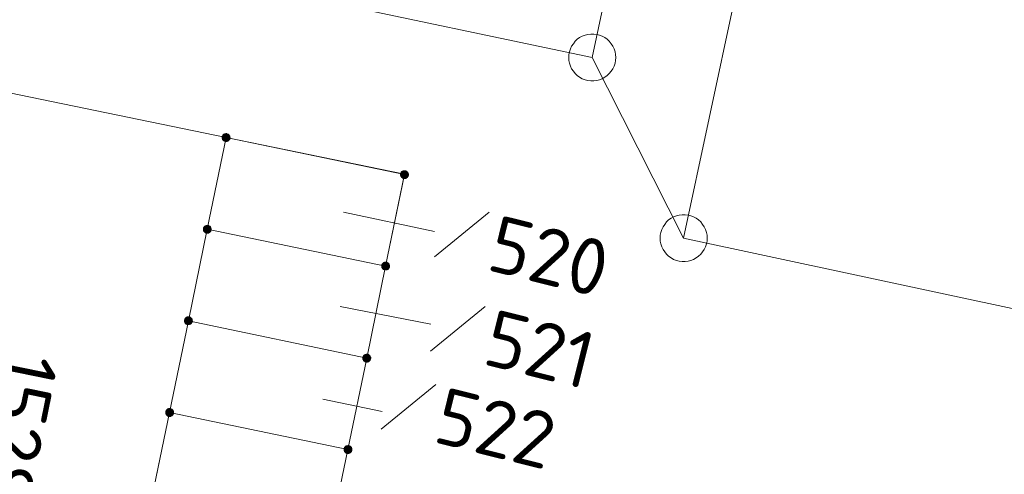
# Model space of a CAD drawing. Header units: metres. Extents: x 3425540 to 3446143, y 5432760 to 5444637.
# Tile 643 of 656: x 3444949 to 3444980, y 5435801 to 5435816. Entities that reach past the tile are written whole.
import ezdxf

# ---------------------------------------------------------------- set-up
doc = ezdxf.new("R2010")
doc.units = ezdxf.units.M
doc.layers.add('B_Bestand', color=9, linetype='Continuous', lineweight=18)
doc.layers.add('B_Flurgrenzen', color=9, linetype='Continuous', lineweight=18)
doc.styles.get("Standard").update_dxf_attribs({"font": 'isocpeur.ttf'})

msp = doc.modelspace()

# ---------------------------------------------------------------- linework, layer by layer
at = {"layer": 'B_Bestand'}
for points in [[(3444960.469, 5435807.878), (3444961.07, 5435810.798), (3444955.388, 5435811.968), (3444954.788, 5435809.048), (3444960.469, 5435807.878)], [(3444954.189, 5435806.138), (3444954.789, 5435809.048), (3444960.469, 5435807.878), (3444959.869, 5435804.948)], [(3444959.269, 5435802.038), (3444959.869, 5435804.948), (3444954.189, 5435806.138), (3444953.589, 5435803.218)], [(3444952.979, 5435800.298), (3444953.589, 5435803.218), (3444959.269, 5435802.038), (3444958.659, 5435799.118)]]:
    msp.add_lwpolyline(points, dxfattribs=at)
for points, knots in [([(3445186.622, 5435751.676), (3445184.336, 5435753.331), (3445182.05, 5435754.985), (3445179.764, 5435756.639), (3445177.603, 5435758.203), (3445175.418, 5435759.732), (3445173.241, 5435761.272), (3445165.58, 5435766.693), (3445157.875, 5435772.036), (3445150.028, 5435777.199), (3445141.655, 5435782.708), (3445132.842, 5435787.481), (3445124.072, 5435792.317), (3445122.796, 5435793.021), (3445121.474, 5435793.634), (3445120.199, 5435794.341), (3445115.835, 5435796.764), (3445111.481, 5435799.236), (3445107.457, 5435802.184), (3445103.518, 5435805.07), (3445099.586, 5435807.963), (3445095.658, 5435810.862), (3445091.137, 5435814.198), (3445086.614, 5435817.529), (3445082.097, 5435820.87), (3445076.719, 5435824.848), (3445071.367, 5435828.863), (3445066, 5435832.856), (3445060.612, 5435836.865), (3445055.222, 5435840.868), (3445049.783, 5435844.809), (3445045.201, 5435848.129), (3445040.418, 5435851.155), (3445035.68, 5435854.248), (3445030.038, 5435857.931), (3445024.385, 5435861.592), (3445018.638, 5435865.107), (3445011.748, 5435869.321), (3445004.613, 5435873.109), (3444997.662, 5435877.222), (3444994.679, 5435878.987), (3444991.608, 5435880.632), (3444988.824, 5435882.695), (3444986.55, 5435884.381), (3444984.276, 5435886.067), (3444982.002, 5435887.752), (3444979.028, 5435889.957), (3444976.054, 5435892.161), (3444973.08, 5435894.365), (3444965.603, 5435899.906), (3444958.075, 5435905.377), (3444950.567, 5435910.876), (3444943.434, 5435916.1), (3444936.283, 5435921.294), (3444929.081, 5435926.425), (3444924.842, 5435929.445), (3444920.482, 5435932.293), (3444916.054, 5435935.026), (3444908.237, 5435939.852), (3444900.42, 5435944.677), (3444892.603, 5435949.502)], [0, 0, 0, 0, 0.023866, 0.023866, 0.023866, 0.046422, 0.046422, 0.046422, 0.125788, 0.125788, 0.125788, 0.210471, 0.210471, 0.210471, 0.222791, 0.222791, 0.222791, 0.264973, 0.264973, 0.264973, 0.306265, 0.306265, 0.306265, 0.35378, 0.35378, 0.35378, 0.41036, 0.41036, 0.41036, 0.467156, 0.467156, 0.467156, 0.514999, 0.514999, 0.514999, 0.571969, 0.571969, 0.571969, 0.640259, 0.640259, 0.640259, 0.669566, 0.669566, 0.669566, 0.693507, 0.693507, 0.693507, 0.724816, 0.724816, 0.724816, 0.803525, 0.803525, 0.803525, 0.878296, 0.878296, 0.878296, 0.922305, 0.922305, 0.922305, 1, 1, 1, 1]), ([(3444891.819, 5435947.712), (3444896.762, 5435944.811), (3444901.706, 5435941.909), (3444906.649, 5435939.007), (3444910.592, 5435936.693), (3444914.403, 5435934.163), (3444918.233, 5435931.664), (3444924.03, 5435927.881), (3444929.841, 5435924.118), (3444935.439, 5435920.048), (3444940.991, 5435916.011), (3444946.509, 5435911.931), (3444952.022, 5435907.842), (3444958.694, 5435902.893), (3444965.342, 5435897.914), (3444972.02, 5435892.972), (3444975.567, 5435890.348), (3444979.157, 5435887.784), (3444982.739, 5435885.207), (3444985.273, 5435883.384), (3444987.788, 5435881.533), (3444990.436, 5435879.877), (3444992.825, 5435878.383), (3444995.263, 5435876.978), (3444997.698, 5435875.564), (3445001.503, 5435873.354), (3445005.314, 5435871.156), (3445009.116, 5435868.942), (3445012.399, 5435867.031), (3445015.675, 5435865.105), (3445018.948, 5435863.176), (3445022.578, 5435861.037), (3445026.18, 5435858.852), (3445029.723, 5435856.569), (3445033.231, 5435854.308), (3445036.678, 5435851.96), (3445040.127, 5435849.61), (3445043.386, 5435847.39), (3445046.667, 5435845.201), (3445049.861, 5435842.887), (3445056.77, 5435837.882), (3445063.627, 5435832.81), (3445070.478, 5435827.728), (3445077.001, 5435822.89), (3445083.514, 5435818.04), (3445090.038, 5435813.204), (3445093.519, 5435810.624), (3445097.013, 5435808.063), (3445100.503, 5435805.495), (3445103.029, 5435803.637), (3445105.577, 5435801.812), (3445108.161, 5435800.029), (3445111.539, 5435797.699), (3445115.107, 5435795.667), (3445118.7, 5435793.688), (3445121.909, 5435791.921), (3445125.22, 5435790.353), (3445128.429, 5435788.587), (3445132.615, 5435786.283), (3445136.782, 5435783.949), (3445140.833, 5435781.407), (3445145.569, 5435778.436), (3445150.207, 5435775.331), (3445154.782, 5435772.125), (3445159.864, 5435768.564), (3445164.849, 5435764.868), (3445169.947, 5435761.332), (3445172.681, 5435759.436), (3445175.41, 5435757.532), (3445178.186, 5435755.697), (3445179.95, 5435754.531), (3445181.719, 5435753.372), (3445183.483, 5435752.205), (3445184.245, 5435751.702), (3445185.006, 5435751.198), (3445185.768, 5435750.694)], [0, 0, 0, 0, 0.048546, 0.048546, 0.048546, 0.087266, 0.087266, 0.087266, 0.145873, 0.145873, 0.145873, 0.204003, 0.204003, 0.204003, 0.274356, 0.274356, 0.274356, 0.311723, 0.311723, 0.311723, 0.338153, 0.338153, 0.338153, 0.361998, 0.361998, 0.361998, 0.399261, 0.399261, 0.399261, 0.431438, 0.431438, 0.431438, 0.467121, 0.467121, 0.467121, 0.502457, 0.502457, 0.502457, 0.535854, 0.535854, 0.535854, 0.608097, 0.608097, 0.608097, 0.676876, 0.676876, 0.676876, 0.71357, 0.71357, 0.71357, 0.740131, 0.740131, 0.740131, 0.774854, 0.774854, 0.774854, 0.805866, 0.805866, 0.805866, 0.846327, 0.846327, 0.846327, 0.893628, 0.893628, 0.893628, 0.946176, 0.946176, 0.946176, 0.974355, 0.974355, 0.974355, 0.992266, 0.992266, 0.992266, 1, 1, 1, 1])]:
    msp.add_open_spline(points, degree=3, knots=knots, dxfattribs=at)
at = {"layer": 'B_Flurgrenzen'}
for p, q in [((3444969.959, 5435808.768), (3444978.688, 5435849.658)), ((3444967.049, 5435814.518), (3444969.448, 5435825.748)), ((3444937.128, 5435820.818), (3444967.049, 5435814.518)), ((3444967.049, 5435814.518), (3444969.959, 5435808.768)), ((3444947.478, 5435813.598), (3444955.388, 5435811.968)), ((3444954.789, 5435809.048), (3444955.388, 5435811.968)), ((3444955.388, 5435811.968), (3444961.069, 5435810.788)), ((3444960.469, 5435807.878), (3444961.069, 5435810.788)), ((3444962.022, 5435808.981), (3444959.131, 5435809.593)), ((3444962.026, 5435808.168), (3444963.77, 5435809.589)), ((3444954.189, 5435806.138), (3444954.789, 5435809.048)), ((3444954.789, 5435809.048), (3444960.469, 5435807.878)), ((3444969.959, 5435808.768), (3444981.699, 5435806.258)), ((3444959.869, 5435804.948), (3444960.469, 5435807.878)), ((3444961.911, 5435806.034), (3444959.02, 5435806.59)), ((3444961.896, 5435805.17), (3444963.64, 5435806.591)), ((3444953.589, 5435803.218), (3444954.189, 5435806.138)), ((3444954.189, 5435806.138), (3444959.869, 5435804.948)), ((3444959.269, 5435802.038), (3444959.869, 5435804.948)), ((3444960.322, 5435802.691), (3444962.066, 5435804.112)), ((3444960.354, 5435803.254), (3444958.464, 5435803.643)), ((3444952.979, 5435800.298), (3444953.589, 5435803.218)), ((3444953.589, 5435803.218), (3444959.269, 5435802.038)), ((3444958.659, 5435799.118), (3444959.269, 5435802.038))]:
    msp.add_line(p, q, dxfattribs=at)
for points in [[(3444967.799, 5435814.518), (3444967.793, 5435814.612), (3444967.775, 5435814.701), (3444967.746, 5435814.796), (3444967.705, 5435814.878), (3444967.651, 5435814.955), (3444967.592, 5435815.032), (3444967.527, 5435815.097), (3444967.451, 5435815.15), (3444967.368, 5435815.197), (3444967.279, 5435815.227), (3444967.191, 5435815.25), (3444967.096, 5435815.262), (3444967.002, 5435815.262), (3444966.907, 5435815.25), (3444966.819, 5435815.227), (3444966.73, 5435815.197), (3444966.647, 5435815.15), (3444966.571, 5435815.097), (3444966.506, 5435815.032), (3444966.447, 5435814.955), (3444966.393, 5435814.878), (3444966.352, 5435814.796), (3444966.323, 5435814.701), (3444966.305, 5435814.612), (3444966.299, 5435814.518), (3444966.305, 5435814.424), (3444966.323, 5435814.335), (3444966.352, 5435814.24), (3444966.393, 5435814.158), (3444966.447, 5435814.081), (3444966.506, 5435814.004), (3444966.571, 5435813.939), (3444966.647, 5435813.886), (3444966.73, 5435813.839), (3444966.819, 5435813.809), (3444966.907, 5435813.786), (3444967.002, 5435813.774), (3444967.096, 5435813.774), (3444967.191, 5435813.786), (3444967.279, 5435813.809), (3444967.368, 5435813.839), (3444967.451, 5435813.886), (3444967.527, 5435813.939), (3444967.592, 5435814.004), (3444967.651, 5435814.081), (3444967.705, 5435814.158), (3444967.746, 5435814.24), (3444967.775, 5435814.335), (3444967.793, 5435814.424), (3444967.799, 5435814.518)], [(3444955.513, 5435811.968), (3444955.512, 5435811.984), (3444955.509, 5435811.999), (3444955.504, 5435812.014), (3444955.497, 5435812.028), (3444955.489, 5435812.042), (3444955.48, 5435812.054), (3444955.468, 5435812.064), (3444955.455, 5435812.073), (3444955.441, 5435812.081), (3444955.426, 5435812.087), (3444955.412, 5435812.091), (3444955.396, 5435812.093), (3444955.38, 5435812.093), (3444955.364, 5435812.091), (3444955.35, 5435812.087), (3444955.335, 5435812.081), (3444955.321, 5435812.073), (3444955.308, 5435812.064), (3444955.296, 5435812.054), (3444955.287, 5435812.042), (3444955.279, 5435812.028), (3444955.272, 5435812.014), (3444955.267, 5435811.999), (3444955.264, 5435811.984), (3444955.263, 5435811.968), (3444955.264, 5435811.952), (3444955.267, 5435811.937), (3444955.272, 5435811.922), (3444955.279, 5435811.908), (3444955.287, 5435811.894), (3444955.296, 5435811.882), (3444955.308, 5435811.872), (3444955.321, 5435811.863), (3444955.335, 5435811.855), (3444955.35, 5435811.849), (3444955.364, 5435811.845), (3444955.38, 5435811.843), (3444955.396, 5435811.843), (3444955.412, 5435811.845), (3444955.426, 5435811.849), (3444955.441, 5435811.855), (3444955.455, 5435811.863), (3444955.468, 5435811.872), (3444955.48, 5435811.882), (3444955.489, 5435811.894), (3444955.497, 5435811.908), (3444955.504, 5435811.922), (3444955.509, 5435811.937), (3444955.512, 5435811.952), (3444955.513, 5435811.968)], [(3444955.488, 5435811.968), (3444955.487, 5435811.982), (3444955.484, 5435811.996), (3444955.48, 5435812.008), (3444955.474, 5435812.021), (3444955.465, 5435812.033), (3444955.455, 5435812.043), (3444955.444, 5435812.052), (3444955.432, 5435812.059), (3444955.419, 5435812.063), (3444955.406, 5435812.066), (3444955.392, 5435812.068), (3444955.377, 5435812.067), (3444955.363, 5435812.065), (3444955.351, 5435812.062), (3444955.338, 5435812.055), (3444955.326, 5435812.047), (3444955.316, 5435812.038), (3444955.306, 5435812.027), (3444955.299, 5435812.015), (3444955.294, 5435812.002), (3444955.29, 5435811.989), (3444955.288, 5435811.975), (3444955.288, 5435811.961), (3444955.29, 5435811.947), (3444955.294, 5435811.934), (3444955.299, 5435811.921), (3444955.306, 5435811.909), (3444955.316, 5435811.898), (3444955.326, 5435811.889), (3444955.338, 5435811.881), (3444955.351, 5435811.874), (3444955.363, 5435811.871), (3444955.377, 5435811.869), (3444955.392, 5435811.868), (3444955.406, 5435811.87), (3444955.419, 5435811.873), (3444955.432, 5435811.877), (3444955.444, 5435811.884), (3444955.455, 5435811.893), (3444955.465, 5435811.903), (3444955.474, 5435811.915), (3444955.48, 5435811.928), (3444955.484, 5435811.94), (3444955.487, 5435811.954), (3444955.488, 5435811.968)], [(3444955.464, 5435811.968), (3444955.463, 5435811.98), (3444955.46, 5435811.992), (3444955.455, 5435812.003), (3444955.449, 5435812.013), (3444955.44, 5435812.023), (3444955.431, 5435812.03), (3444955.42, 5435812.037), (3444955.409, 5435812.041), (3444955.397, 5435812.043), (3444955.385, 5435812.044), (3444955.373, 5435812.042), (3444955.361, 5435812.039), (3444955.351, 5435812.034), (3444955.34, 5435812.027), (3444955.331, 5435812.018), (3444955.324, 5435812.008), (3444955.318, 5435811.998), (3444955.314, 5435811.986), (3444955.312, 5435811.974), (3444955.312, 5435811.962), (3444955.314, 5435811.95), (3444955.318, 5435811.938), (3444955.324, 5435811.928), (3444955.331, 5435811.918), (3444955.34, 5435811.909), (3444955.35, 5435811.902), (3444955.361, 5435811.897), (3444955.373, 5435811.894), (3444955.385, 5435811.892), (3444955.397, 5435811.893), (3444955.409, 5435811.895), (3444955.42, 5435811.899), (3444955.431, 5435811.906), (3444955.44, 5435811.913), (3444955.449, 5435811.923), (3444955.455, 5435811.933), (3444955.46, 5435811.944), (3444955.463, 5435811.956), (3444955.464, 5435811.968)], [(3444955.439, 5435811.968), (3444955.438, 5435811.978), (3444955.435, 5435811.988), (3444955.43, 5435811.997), (3444955.424, 5435812.004), (3444955.417, 5435812.01), (3444955.408, 5435812.015), (3444955.398, 5435812.018), (3444955.388, 5435812.019), (3444955.378, 5435812.018), (3444955.368, 5435812.015), (3444955.359, 5435812.01), (3444955.352, 5435812.004), (3444955.346, 5435811.997), (3444955.341, 5435811.988), (3444955.338, 5435811.978), (3444955.337, 5435811.968), (3444955.338, 5435811.958), (3444955.341, 5435811.948), (3444955.346, 5435811.939), (3444955.352, 5435811.932), (3444955.359, 5435811.926), (3444955.368, 5435811.921), (3444955.378, 5435811.918), (3444955.388, 5435811.917), (3444955.398, 5435811.918), (3444955.408, 5435811.921), (3444955.417, 5435811.926), (3444955.424, 5435811.932), (3444955.43, 5435811.939), (3444955.435, 5435811.948), (3444955.438, 5435811.958), (3444955.439, 5435811.968)], [(3444955.415, 5435811.968), (3444955.414, 5435811.975), (3444955.411, 5435811.982), (3444955.406, 5435811.988), (3444955.4, 5435811.992), (3444955.393, 5435811.994), (3444955.386, 5435811.995), (3444955.379, 5435811.993), (3444955.372, 5435811.99), (3444955.367, 5435811.985), (3444955.363, 5435811.979), (3444955.361, 5435811.972), (3444955.361, 5435811.964), (3444955.363, 5435811.957), (3444955.367, 5435811.951), (3444955.372, 5435811.946), (3444955.379, 5435811.943), (3444955.386, 5435811.941), (3444955.393, 5435811.942), (3444955.4, 5435811.944), (3444955.406, 5435811.948), (3444955.411, 5435811.954), (3444955.414, 5435811.961), (3444955.415, 5435811.968)], [(3444961.194, 5435810.788), (3444961.193, 5435810.804), (3444961.19, 5435810.819), (3444961.185, 5435810.834), (3444961.178, 5435810.848), (3444961.17, 5435810.862), (3444961.161, 5435810.874), (3444961.149, 5435810.884), (3444961.136, 5435810.893), (3444961.122, 5435810.901), (3444961.107, 5435810.907), (3444961.093, 5435810.911), (3444961.077, 5435810.913), (3444961.061, 5435810.913), (3444961.045, 5435810.911), (3444961.031, 5435810.907), (3444961.016, 5435810.901), (3444961.002, 5435810.893), (3444960.989, 5435810.884), (3444960.977, 5435810.874), (3444960.968, 5435810.862), (3444960.96, 5435810.848), (3444960.953, 5435810.834), (3444960.948, 5435810.819), (3444960.945, 5435810.804), (3444960.944, 5435810.788), (3444960.945, 5435810.772), (3444960.948, 5435810.757), (3444960.953, 5435810.742), (3444960.96, 5435810.728), (3444960.968, 5435810.714), (3444960.977, 5435810.702), (3444960.989, 5435810.692), (3444961.002, 5435810.683), (3444961.016, 5435810.675), (3444961.031, 5435810.669), (3444961.045, 5435810.665), (3444961.061, 5435810.663), (3444961.077, 5435810.663), (3444961.093, 5435810.665), (3444961.107, 5435810.669), (3444961.122, 5435810.675), (3444961.136, 5435810.683), (3444961.149, 5435810.692), (3444961.161, 5435810.702), (3444961.17, 5435810.714), (3444961.178, 5435810.728), (3444961.185, 5435810.742), (3444961.19, 5435810.757), (3444961.193, 5435810.772), (3444961.194, 5435810.788)], [(3444961.169, 5435810.788), (3444961.168, 5435810.802), (3444961.165, 5435810.816), (3444961.161, 5435810.828), (3444961.155, 5435810.841), (3444961.146, 5435810.853), (3444961.136, 5435810.863), (3444961.125, 5435810.872), (3444961.113, 5435810.879), (3444961.1, 5435810.883), (3444961.087, 5435810.886), (3444961.073, 5435810.888), (3444961.058, 5435810.887), (3444961.044, 5435810.885), (3444961.032, 5435810.882), (3444961.019, 5435810.875), (3444961.007, 5435810.867), (3444960.997, 5435810.858), (3444960.987, 5435810.847), (3444960.98, 5435810.835), (3444960.975, 5435810.822), (3444960.971, 5435810.809), (3444960.969, 5435810.795), (3444960.969, 5435810.781), (3444960.971, 5435810.767), (3444960.975, 5435810.754), (3444960.98, 5435810.741), (3444960.987, 5435810.729), (3444960.997, 5435810.718), (3444961.007, 5435810.709), (3444961.019, 5435810.701), (3444961.032, 5435810.694), (3444961.044, 5435810.691), (3444961.058, 5435810.689), (3444961.073, 5435810.688), (3444961.087, 5435810.69), (3444961.1, 5435810.693), (3444961.113, 5435810.697), (3444961.125, 5435810.704), (3444961.136, 5435810.713), (3444961.146, 5435810.723), (3444961.155, 5435810.735), (3444961.161, 5435810.748), (3444961.165, 5435810.76), (3444961.168, 5435810.774), (3444961.169, 5435810.788)], [(3444961.145, 5435810.788), (3444961.144, 5435810.8), (3444961.141, 5435810.812), (3444961.136, 5435810.823), (3444961.13, 5435810.833), (3444961.121, 5435810.843), (3444961.112, 5435810.85), (3444961.101, 5435810.857), (3444961.09, 5435810.861), (3444961.078, 5435810.863), (3444961.066, 5435810.864), (3444961.054, 5435810.862), (3444961.042, 5435810.859), (3444961.032, 5435810.854), (3444961.021, 5435810.847), (3444961.012, 5435810.838), (3444961.005, 5435810.828), (3444960.999, 5435810.818), (3444960.995, 5435810.806), (3444960.993, 5435810.794), (3444960.993, 5435810.782), (3444960.995, 5435810.77), (3444960.999, 5435810.758), (3444961.005, 5435810.748), (3444961.012, 5435810.738), (3444961.021, 5435810.729), (3444961.031, 5435810.722), (3444961.042, 5435810.717), (3444961.054, 5435810.714), (3444961.066, 5435810.712), (3444961.078, 5435810.713), (3444961.09, 5435810.715), (3444961.101, 5435810.719), (3444961.112, 5435810.726), (3444961.121, 5435810.733), (3444961.13, 5435810.743), (3444961.136, 5435810.753), (3444961.141, 5435810.764), (3444961.144, 5435810.776), (3444961.145, 5435810.788)], [(3444961.12, 5435810.788), (3444961.119, 5435810.798), (3444961.116, 5435810.808), (3444961.111, 5435810.817), (3444961.105, 5435810.824), (3444961.098, 5435810.83), (3444961.089, 5435810.835), (3444961.079, 5435810.838), (3444961.069, 5435810.839), (3444961.059, 5435810.838), (3444961.049, 5435810.835), (3444961.04, 5435810.83), (3444961.033, 5435810.824), (3444961.027, 5435810.817), (3444961.022, 5435810.808), (3444961.019, 5435810.798), (3444961.018, 5435810.788), (3444961.019, 5435810.778), (3444961.022, 5435810.768), (3444961.027, 5435810.759), (3444961.033, 5435810.752), (3444961.04, 5435810.746), (3444961.049, 5435810.741), (3444961.059, 5435810.738), (3444961.069, 5435810.737), (3444961.079, 5435810.738), (3444961.089, 5435810.741), (3444961.098, 5435810.746), (3444961.105, 5435810.752), (3444961.111, 5435810.759), (3444961.116, 5435810.768), (3444961.119, 5435810.778), (3444961.12, 5435810.788)], [(3444961.096, 5435810.788), (3444961.095, 5435810.795), (3444961.092, 5435810.802), (3444961.087, 5435810.808), (3444961.081, 5435810.812), (3444961.074, 5435810.814), (3444961.067, 5435810.815), (3444961.06, 5435810.813), (3444961.053, 5435810.81), (3444961.048, 5435810.805), (3444961.044, 5435810.799), (3444961.042, 5435810.792), (3444961.042, 5435810.784), (3444961.044, 5435810.777), (3444961.048, 5435810.771), (3444961.053, 5435810.766), (3444961.06, 5435810.763), (3444961.067, 5435810.761), (3444961.074, 5435810.762), (3444961.081, 5435810.764), (3444961.087, 5435810.768), (3444961.092, 5435810.774), (3444961.095, 5435810.781), (3444961.096, 5435810.788)], [(3444970.709, 5435808.768), (3444970.703, 5435808.862), (3444970.685, 5435808.951), (3444970.656, 5435809.046), (3444970.615, 5435809.128), (3444970.561, 5435809.205), (3444970.502, 5435809.282), (3444970.437, 5435809.347), (3444970.361, 5435809.4), (3444970.278, 5435809.447), (3444970.189, 5435809.477), (3444970.101, 5435809.5), (3444970.006, 5435809.512), (3444969.912, 5435809.512), (3444969.817, 5435809.5), (3444969.729, 5435809.477), (3444969.64, 5435809.447), (3444969.557, 5435809.4), (3444969.481, 5435809.347), (3444969.416, 5435809.282), (3444969.357, 5435809.205), (3444969.303, 5435809.128), (3444969.262, 5435809.046), (3444969.233, 5435808.951), (3444969.215, 5435808.862), (3444969.209, 5435808.768), (3444969.215, 5435808.674), (3444969.233, 5435808.585), (3444969.262, 5435808.49), (3444969.303, 5435808.408), (3444969.357, 5435808.331), (3444969.416, 5435808.254), (3444969.481, 5435808.189), (3444969.557, 5435808.136), (3444969.64, 5435808.089), (3444969.729, 5435808.059), (3444969.817, 5435808.036), (3444969.912, 5435808.024), (3444970.006, 5435808.024), (3444970.101, 5435808.036), (3444970.189, 5435808.059), (3444970.278, 5435808.089), (3444970.361, 5435808.136), (3444970.437, 5435808.189), (3444970.502, 5435808.254), (3444970.561, 5435808.331), (3444970.615, 5435808.408), (3444970.656, 5435808.49), (3444970.685, 5435808.585), (3444970.703, 5435808.674), (3444970.709, 5435808.768)], [(3444954.914, 5435809.048), (3444954.913, 5435809.064), (3444954.91, 5435809.079), (3444954.905, 5435809.094), (3444954.898, 5435809.108), (3444954.89, 5435809.122), (3444954.881, 5435809.134), (3444954.869, 5435809.144), (3444954.856, 5435809.153), (3444954.842, 5435809.161), (3444954.827, 5435809.167), (3444954.813, 5435809.171), (3444954.797, 5435809.173), (3444954.781, 5435809.173), (3444954.765, 5435809.171), (3444954.751, 5435809.167), (3444954.736, 5435809.161), (3444954.722, 5435809.153), (3444954.709, 5435809.144), (3444954.697, 5435809.134), (3444954.688, 5435809.122), (3444954.68, 5435809.108), (3444954.673, 5435809.094), (3444954.668, 5435809.079), (3444954.665, 5435809.064), (3444954.664, 5435809.048), (3444954.665, 5435809.032), (3444954.668, 5435809.017), (3444954.673, 5435809.002), (3444954.68, 5435808.988), (3444954.688, 5435808.974), (3444954.697, 5435808.962), (3444954.709, 5435808.952), (3444954.722, 5435808.943), (3444954.736, 5435808.935), (3444954.751, 5435808.929), (3444954.765, 5435808.925), (3444954.781, 5435808.923), (3444954.797, 5435808.923), (3444954.813, 5435808.925), (3444954.827, 5435808.929), (3444954.842, 5435808.935), (3444954.856, 5435808.943), (3444954.869, 5435808.952), (3444954.881, 5435808.962), (3444954.89, 5435808.974), (3444954.898, 5435808.988), (3444954.905, 5435809.002), (3444954.91, 5435809.017), (3444954.913, 5435809.032), (3444954.914, 5435809.048)], [(3444954.889, 5435809.048), (3444954.888, 5435809.062), (3444954.885, 5435809.076), (3444954.881, 5435809.088), (3444954.875, 5435809.101), (3444954.866, 5435809.113), (3444954.856, 5435809.123), (3444954.845, 5435809.132), (3444954.833, 5435809.139), (3444954.82, 5435809.143), (3444954.807, 5435809.146), (3444954.793, 5435809.148), (3444954.778, 5435809.147), (3444954.764, 5435809.145), (3444954.752, 5435809.142), (3444954.739, 5435809.135), (3444954.727, 5435809.127), (3444954.717, 5435809.118), (3444954.707, 5435809.107), (3444954.7, 5435809.095), (3444954.695, 5435809.082), (3444954.691, 5435809.069), (3444954.689, 5435809.055), (3444954.689, 5435809.041), (3444954.691, 5435809.027), (3444954.695, 5435809.014), (3444954.7, 5435809.001), (3444954.707, 5435808.989), (3444954.717, 5435808.978), (3444954.727, 5435808.969), (3444954.739, 5435808.961), (3444954.752, 5435808.954), (3444954.764, 5435808.951), (3444954.778, 5435808.949), (3444954.793, 5435808.948), (3444954.807, 5435808.95), (3444954.82, 5435808.953), (3444954.833, 5435808.957), (3444954.845, 5435808.964), (3444954.856, 5435808.973), (3444954.866, 5435808.983), (3444954.875, 5435808.995), (3444954.881, 5435809.008), (3444954.885, 5435809.02), (3444954.888, 5435809.034), (3444954.889, 5435809.048)], [(3444954.865, 5435809.048), (3444954.864, 5435809.06), (3444954.861, 5435809.072), (3444954.856, 5435809.083), (3444954.85, 5435809.093), (3444954.841, 5435809.103), (3444954.832, 5435809.11), (3444954.821, 5435809.117), (3444954.81, 5435809.121), (3444954.798, 5435809.123), (3444954.786, 5435809.124), (3444954.774, 5435809.122), (3444954.762, 5435809.119), (3444954.752, 5435809.114), (3444954.741, 5435809.107), (3444954.732, 5435809.098), (3444954.725, 5435809.088), (3444954.719, 5435809.078), (3444954.715, 5435809.066), (3444954.713, 5435809.054), (3444954.713, 5435809.042), (3444954.715, 5435809.03), (3444954.719, 5435809.018), (3444954.725, 5435809.008), (3444954.732, 5435808.998), (3444954.741, 5435808.989), (3444954.751, 5435808.982), (3444954.762, 5435808.977), (3444954.774, 5435808.974), (3444954.786, 5435808.972), (3444954.798, 5435808.973), (3444954.81, 5435808.975), (3444954.821, 5435808.979), (3444954.832, 5435808.986), (3444954.841, 5435808.993), (3444954.85, 5435809.003), (3444954.856, 5435809.013), (3444954.861, 5435809.024), (3444954.864, 5435809.036), (3444954.865, 5435809.048)], [(3444954.84, 5435809.048), (3444954.839, 5435809.058), (3444954.836, 5435809.068), (3444954.831, 5435809.077), (3444954.825, 5435809.084), (3444954.818, 5435809.09), (3444954.809, 5435809.095), (3444954.799, 5435809.098), (3444954.789, 5435809.099), (3444954.779, 5435809.098), (3444954.769, 5435809.095), (3444954.76, 5435809.09), (3444954.753, 5435809.084), (3444954.747, 5435809.077), (3444954.742, 5435809.068), (3444954.739, 5435809.058), (3444954.738, 5435809.048), (3444954.739, 5435809.038), (3444954.742, 5435809.028), (3444954.747, 5435809.019), (3444954.753, 5435809.012), (3444954.76, 5435809.006), (3444954.769, 5435809.001), (3444954.779, 5435808.998), (3444954.789, 5435808.997), (3444954.799, 5435808.998), (3444954.809, 5435809.001), (3444954.818, 5435809.006), (3444954.825, 5435809.012), (3444954.831, 5435809.019), (3444954.836, 5435809.028), (3444954.839, 5435809.038), (3444954.84, 5435809.048)], [(3444954.816, 5435809.048), (3444954.815, 5435809.055), (3444954.812, 5435809.062), (3444954.807, 5435809.068), (3444954.801, 5435809.072), (3444954.794, 5435809.074), (3444954.787, 5435809.075), (3444954.78, 5435809.073), (3444954.773, 5435809.07), (3444954.768, 5435809.065), (3444954.764, 5435809.059), (3444954.762, 5435809.052), (3444954.762, 5435809.044), (3444954.764, 5435809.037), (3444954.768, 5435809.031), (3444954.773, 5435809.026), (3444954.78, 5435809.023), (3444954.787, 5435809.021), (3444954.794, 5435809.022), (3444954.801, 5435809.024), (3444954.807, 5435809.028), (3444954.812, 5435809.034), (3444954.815, 5435809.041), (3444954.816, 5435809.048)], [(3444960.594, 5435807.878), (3444960.593, 5435807.894), (3444960.59, 5435807.909), (3444960.585, 5435807.924), (3444960.578, 5435807.938), (3444960.57, 5435807.952), (3444960.561, 5435807.964), (3444960.549, 5435807.974), (3444960.536, 5435807.983), (3444960.522, 5435807.991), (3444960.507, 5435807.997), (3444960.493, 5435808.001), (3444960.477, 5435808.003), (3444960.461, 5435808.003), (3444960.445, 5435808.001), (3444960.431, 5435807.997), (3444960.416, 5435807.991), (3444960.402, 5435807.983), (3444960.389, 5435807.974), (3444960.377, 5435807.964), (3444960.368, 5435807.952), (3444960.36, 5435807.938), (3444960.353, 5435807.924), (3444960.348, 5435807.909), (3444960.345, 5435807.894), (3444960.344, 5435807.878), (3444960.345, 5435807.862), (3444960.348, 5435807.847), (3444960.353, 5435807.832), (3444960.36, 5435807.818), (3444960.368, 5435807.804), (3444960.377, 5435807.792), (3444960.389, 5435807.782), (3444960.402, 5435807.773), (3444960.416, 5435807.765), (3444960.431, 5435807.759), (3444960.445, 5435807.755), (3444960.461, 5435807.753), (3444960.477, 5435807.753), (3444960.493, 5435807.755), (3444960.507, 5435807.759), (3444960.522, 5435807.765), (3444960.536, 5435807.773), (3444960.549, 5435807.782), (3444960.561, 5435807.792), (3444960.57, 5435807.804), (3444960.578, 5435807.818), (3444960.585, 5435807.832), (3444960.59, 5435807.847), (3444960.593, 5435807.862), (3444960.594, 5435807.878)], [(3444960.569, 5435807.878), (3444960.568, 5435807.892), (3444960.565, 5435807.906), (3444960.561, 5435807.918), (3444960.555, 5435807.931), (3444960.546, 5435807.943), (3444960.536, 5435807.953), (3444960.525, 5435807.962), (3444960.513, 5435807.969), (3444960.5, 5435807.973), (3444960.487, 5435807.976), (3444960.473, 5435807.978), (3444960.458, 5435807.977), (3444960.444, 5435807.975), (3444960.432, 5435807.972), (3444960.419, 5435807.965), (3444960.407, 5435807.957), (3444960.397, 5435807.948), (3444960.387, 5435807.937), (3444960.38, 5435807.925), (3444960.375, 5435807.912), (3444960.371, 5435807.899), (3444960.369, 5435807.885), (3444960.369, 5435807.871), (3444960.371, 5435807.857), (3444960.375, 5435807.844), (3444960.38, 5435807.831), (3444960.387, 5435807.819), (3444960.397, 5435807.808), (3444960.407, 5435807.799), (3444960.419, 5435807.791), (3444960.432, 5435807.784), (3444960.444, 5435807.781), (3444960.458, 5435807.779), (3444960.473, 5435807.778), (3444960.487, 5435807.78), (3444960.5, 5435807.783), (3444960.513, 5435807.787), (3444960.525, 5435807.794), (3444960.536, 5435807.803), (3444960.546, 5435807.813), (3444960.555, 5435807.825), (3444960.561, 5435807.838), (3444960.565, 5435807.85), (3444960.568, 5435807.864), (3444960.569, 5435807.878)], [(3444960.545, 5435807.878), (3444960.544, 5435807.89), (3444960.541, 5435807.902), (3444960.536, 5435807.913), (3444960.53, 5435807.923), (3444960.521, 5435807.933), (3444960.512, 5435807.94), (3444960.501, 5435807.947), (3444960.49, 5435807.951), (3444960.478, 5435807.953), (3444960.466, 5435807.954), (3444960.454, 5435807.952), (3444960.442, 5435807.949), (3444960.432, 5435807.944), (3444960.421, 5435807.937), (3444960.412, 5435807.928), (3444960.405, 5435807.918), (3444960.399, 5435807.908), (3444960.395, 5435807.896), (3444960.393, 5435807.884), (3444960.393, 5435807.872), (3444960.395, 5435807.86), (3444960.399, 5435807.848), (3444960.405, 5435807.838), (3444960.412, 5435807.828), (3444960.421, 5435807.819), (3444960.431, 5435807.812), (3444960.442, 5435807.807), (3444960.454, 5435807.804), (3444960.466, 5435807.802), (3444960.478, 5435807.803), (3444960.49, 5435807.805), (3444960.501, 5435807.809), (3444960.512, 5435807.816), (3444960.521, 5435807.823), (3444960.53, 5435807.833), (3444960.536, 5435807.843), (3444960.541, 5435807.854), (3444960.544, 5435807.866), (3444960.545, 5435807.878)], [(3444960.52, 5435807.878), (3444960.519, 5435807.888), (3444960.516, 5435807.898), (3444960.511, 5435807.907), (3444960.505, 5435807.914), (3444960.498, 5435807.92), (3444960.489, 5435807.925), (3444960.479, 5435807.928), (3444960.469, 5435807.929), (3444960.459, 5435807.928), (3444960.449, 5435807.925), (3444960.44, 5435807.92), (3444960.433, 5435807.914), (3444960.427, 5435807.907), (3444960.422, 5435807.898), (3444960.419, 5435807.888), (3444960.418, 5435807.878), (3444960.419, 5435807.868), (3444960.422, 5435807.858), (3444960.427, 5435807.849), (3444960.433, 5435807.842), (3444960.44, 5435807.836), (3444960.449, 5435807.831), (3444960.459, 5435807.828), (3444960.469, 5435807.827), (3444960.479, 5435807.828), (3444960.489, 5435807.831), (3444960.498, 5435807.836), (3444960.505, 5435807.842), (3444960.511, 5435807.849), (3444960.516, 5435807.858), (3444960.519, 5435807.868), (3444960.52, 5435807.878)], [(3444960.496, 5435807.878), (3444960.495, 5435807.885), (3444960.492, 5435807.892), (3444960.487, 5435807.898), (3444960.481, 5435807.902), (3444960.474, 5435807.904), (3444960.467, 5435807.905), (3444960.46, 5435807.903), (3444960.453, 5435807.9), (3444960.448, 5435807.895), (3444960.444, 5435807.889), (3444960.442, 5435807.882), (3444960.442, 5435807.874), (3444960.444, 5435807.867), (3444960.448, 5435807.861), (3444960.453, 5435807.856), (3444960.46, 5435807.853), (3444960.467, 5435807.851), (3444960.474, 5435807.852), (3444960.481, 5435807.854), (3444960.487, 5435807.858), (3444960.492, 5435807.864), (3444960.495, 5435807.871), (3444960.496, 5435807.878)], [(3444954.314, 5435806.138), (3444954.313, 5435806.154), (3444954.31, 5435806.169), (3444954.305, 5435806.184), (3444954.298, 5435806.198), (3444954.29, 5435806.212), (3444954.281, 5435806.224), (3444954.269, 5435806.234), (3444954.256, 5435806.243), (3444954.242, 5435806.251), (3444954.227, 5435806.257), (3444954.213, 5435806.261), (3444954.197, 5435806.263), (3444954.181, 5435806.263), (3444954.165, 5435806.261), (3444954.151, 5435806.257), (3444954.136, 5435806.251), (3444954.122, 5435806.243), (3444954.109, 5435806.234), (3444954.097, 5435806.224), (3444954.088, 5435806.212), (3444954.08, 5435806.198), (3444954.073, 5435806.184), (3444954.068, 5435806.169), (3444954.065, 5435806.154), (3444954.064, 5435806.138), (3444954.065, 5435806.122), (3444954.068, 5435806.107), (3444954.073, 5435806.092), (3444954.08, 5435806.078), (3444954.088, 5435806.064), (3444954.097, 5435806.052), (3444954.109, 5435806.042), (3444954.122, 5435806.033), (3444954.136, 5435806.025), (3444954.151, 5435806.019), (3444954.165, 5435806.015), (3444954.181, 5435806.013), (3444954.197, 5435806.013), (3444954.213, 5435806.015), (3444954.227, 5435806.019), (3444954.242, 5435806.025), (3444954.256, 5435806.033), (3444954.269, 5435806.042), (3444954.281, 5435806.052), (3444954.29, 5435806.064), (3444954.298, 5435806.078), (3444954.305, 5435806.092), (3444954.31, 5435806.107), (3444954.313, 5435806.122), (3444954.314, 5435806.138)], [(3444954.289, 5435806.138), (3444954.288, 5435806.152), (3444954.285, 5435806.166), (3444954.281, 5435806.178), (3444954.275, 5435806.191), (3444954.266, 5435806.203), (3444954.256, 5435806.213), (3444954.245, 5435806.222), (3444954.233, 5435806.229), (3444954.22, 5435806.233), (3444954.207, 5435806.236), (3444954.193, 5435806.238), (3444954.178, 5435806.237), (3444954.164, 5435806.235), (3444954.152, 5435806.232), (3444954.139, 5435806.225), (3444954.127, 5435806.217), (3444954.117, 5435806.208), (3444954.107, 5435806.197), (3444954.1, 5435806.185), (3444954.095, 5435806.172), (3444954.091, 5435806.159), (3444954.089, 5435806.145), (3444954.089, 5435806.131), (3444954.091, 5435806.117), (3444954.095, 5435806.104), (3444954.1, 5435806.091), (3444954.107, 5435806.079), (3444954.117, 5435806.068), (3444954.127, 5435806.059), (3444954.139, 5435806.051), (3444954.152, 5435806.044), (3444954.164, 5435806.041), (3444954.178, 5435806.039), (3444954.193, 5435806.038), (3444954.207, 5435806.04), (3444954.22, 5435806.043), (3444954.233, 5435806.047), (3444954.245, 5435806.054), (3444954.256, 5435806.063), (3444954.266, 5435806.073), (3444954.275, 5435806.085), (3444954.281, 5435806.098), (3444954.285, 5435806.11), (3444954.288, 5435806.124), (3444954.289, 5435806.138)], [(3444954.265, 5435806.138), (3444954.264, 5435806.15), (3444954.261, 5435806.162), (3444954.256, 5435806.173), (3444954.25, 5435806.183), (3444954.241, 5435806.193), (3444954.232, 5435806.2), (3444954.221, 5435806.207), (3444954.21, 5435806.211), (3444954.198, 5435806.213), (3444954.186, 5435806.214), (3444954.174, 5435806.212), (3444954.162, 5435806.209), (3444954.152, 5435806.204), (3444954.141, 5435806.197), (3444954.132, 5435806.188), (3444954.125, 5435806.178), (3444954.119, 5435806.168), (3444954.115, 5435806.156), (3444954.113, 5435806.144), (3444954.113, 5435806.132), (3444954.115, 5435806.12), (3444954.119, 5435806.108), (3444954.125, 5435806.098), (3444954.132, 5435806.088), (3444954.141, 5435806.079), (3444954.151, 5435806.072), (3444954.162, 5435806.067), (3444954.174, 5435806.064), (3444954.186, 5435806.062), (3444954.198, 5435806.063), (3444954.21, 5435806.065), (3444954.221, 5435806.069), (3444954.232, 5435806.076), (3444954.241, 5435806.083), (3444954.25, 5435806.093), (3444954.256, 5435806.103), (3444954.261, 5435806.114), (3444954.264, 5435806.126), (3444954.265, 5435806.138)], [(3444954.24, 5435806.138), (3444954.239, 5435806.148), (3444954.236, 5435806.158), (3444954.231, 5435806.167), (3444954.225, 5435806.174), (3444954.218, 5435806.18), (3444954.209, 5435806.185), (3444954.199, 5435806.188), (3444954.189, 5435806.189), (3444954.179, 5435806.188), (3444954.169, 5435806.185), (3444954.16, 5435806.18), (3444954.153, 5435806.174), (3444954.147, 5435806.167), (3444954.142, 5435806.158), (3444954.139, 5435806.148), (3444954.138, 5435806.138), (3444954.139, 5435806.128), (3444954.142, 5435806.118), (3444954.147, 5435806.109), (3444954.153, 5435806.102), (3444954.16, 5435806.096), (3444954.169, 5435806.091), (3444954.179, 5435806.088), (3444954.189, 5435806.087), (3444954.199, 5435806.088), (3444954.209, 5435806.091), (3444954.218, 5435806.096), (3444954.225, 5435806.102), (3444954.231, 5435806.109), (3444954.236, 5435806.118), (3444954.239, 5435806.128), (3444954.24, 5435806.138)], [(3444954.216, 5435806.138), (3444954.215, 5435806.145), (3444954.212, 5435806.152), (3444954.207, 5435806.158), (3444954.201, 5435806.162), (3444954.194, 5435806.164), (3444954.187, 5435806.165), (3444954.18, 5435806.163), (3444954.173, 5435806.16), (3444954.168, 5435806.155), (3444954.164, 5435806.149), (3444954.162, 5435806.142), (3444954.162, 5435806.134), (3444954.164, 5435806.127), (3444954.168, 5435806.121), (3444954.173, 5435806.116), (3444954.18, 5435806.113), (3444954.187, 5435806.111), (3444954.194, 5435806.112), (3444954.201, 5435806.114), (3444954.207, 5435806.118), (3444954.212, 5435806.124), (3444954.215, 5435806.131), (3444954.216, 5435806.138)], [(3444959.994, 5435804.948), (3444959.993, 5435804.964), (3444959.99, 5435804.979), (3444959.985, 5435804.994), (3444959.978, 5435805.008), (3444959.97, 5435805.022), (3444959.961, 5435805.034), (3444959.949, 5435805.044), (3444959.936, 5435805.053), (3444959.922, 5435805.061), (3444959.907, 5435805.067), (3444959.893, 5435805.071), (3444959.877, 5435805.073), (3444959.861, 5435805.073), (3444959.845, 5435805.071), (3444959.831, 5435805.067), (3444959.816, 5435805.061), (3444959.802, 5435805.053), (3444959.789, 5435805.044), (3444959.777, 5435805.034), (3444959.768, 5435805.022), (3444959.76, 5435805.008), (3444959.753, 5435804.994), (3444959.748, 5435804.979), (3444959.745, 5435804.964), (3444959.744, 5435804.948), (3444959.745, 5435804.932), (3444959.748, 5435804.917), (3444959.753, 5435804.902), (3444959.76, 5435804.888), (3444959.768, 5435804.874), (3444959.777, 5435804.862), (3444959.789, 5435804.852), (3444959.802, 5435804.843), (3444959.816, 5435804.835), (3444959.831, 5435804.829), (3444959.845, 5435804.825), (3444959.861, 5435804.823), (3444959.877, 5435804.823), (3444959.893, 5435804.825), (3444959.907, 5435804.829), (3444959.922, 5435804.835), (3444959.936, 5435804.843), (3444959.949, 5435804.852), (3444959.961, 5435804.862), (3444959.97, 5435804.874), (3444959.978, 5435804.888), (3444959.985, 5435804.902), (3444959.99, 5435804.917), (3444959.993, 5435804.932), (3444959.994, 5435804.948)], [(3444959.969, 5435804.948), (3444959.968, 5435804.962), (3444959.965, 5435804.976), (3444959.961, 5435804.988), (3444959.955, 5435805.001), (3444959.946, 5435805.013), (3444959.936, 5435805.023), (3444959.925, 5435805.032), (3444959.913, 5435805.039), (3444959.9, 5435805.043), (3444959.887, 5435805.046), (3444959.873, 5435805.048), (3444959.858, 5435805.047), (3444959.844, 5435805.045), (3444959.832, 5435805.042), (3444959.819, 5435805.035), (3444959.807, 5435805.027), (3444959.797, 5435805.018), (3444959.787, 5435805.007), (3444959.78, 5435804.995), (3444959.775, 5435804.982), (3444959.771, 5435804.969), (3444959.769, 5435804.955), (3444959.769, 5435804.941), (3444959.771, 5435804.927), (3444959.775, 5435804.914), (3444959.78, 5435804.901), (3444959.787, 5435804.889), (3444959.797, 5435804.878), (3444959.807, 5435804.869), (3444959.819, 5435804.861), (3444959.832, 5435804.854), (3444959.844, 5435804.851), (3444959.858, 5435804.849), (3444959.873, 5435804.848), (3444959.887, 5435804.85), (3444959.9, 5435804.853), (3444959.913, 5435804.857), (3444959.925, 5435804.864), (3444959.936, 5435804.873), (3444959.946, 5435804.883), (3444959.955, 5435804.895), (3444959.961, 5435804.908), (3444959.965, 5435804.92), (3444959.968, 5435804.934), (3444959.969, 5435804.948)], [(3444959.945, 5435804.948), (3444959.944, 5435804.96), (3444959.941, 5435804.972), (3444959.936, 5435804.983), (3444959.93, 5435804.993), (3444959.921, 5435805.003), (3444959.912, 5435805.01), (3444959.901, 5435805.017), (3444959.89, 5435805.021), (3444959.878, 5435805.023), (3444959.866, 5435805.024), (3444959.854, 5435805.022), (3444959.842, 5435805.019), (3444959.832, 5435805.014), (3444959.821, 5435805.007), (3444959.812, 5435804.998), (3444959.805, 5435804.988), (3444959.799, 5435804.978), (3444959.795, 5435804.966), (3444959.793, 5435804.954), (3444959.793, 5435804.942), (3444959.795, 5435804.93), (3444959.799, 5435804.918), (3444959.805, 5435804.908), (3444959.812, 5435804.898), (3444959.821, 5435804.889), (3444959.831, 5435804.882), (3444959.842, 5435804.877), (3444959.854, 5435804.874), (3444959.866, 5435804.872), (3444959.878, 5435804.873), (3444959.89, 5435804.875), (3444959.901, 5435804.879), (3444959.912, 5435804.886), (3444959.921, 5435804.893), (3444959.93, 5435804.903), (3444959.936, 5435804.913), (3444959.941, 5435804.924), (3444959.944, 5435804.936), (3444959.945, 5435804.948)], [(3444959.92, 5435804.948), (3444959.919, 5435804.958), (3444959.916, 5435804.968), (3444959.911, 5435804.977), (3444959.905, 5435804.984), (3444959.898, 5435804.99), (3444959.889, 5435804.995), (3444959.879, 5435804.998), (3444959.869, 5435804.999), (3444959.859, 5435804.998), (3444959.849, 5435804.995), (3444959.84, 5435804.99), (3444959.833, 5435804.984), (3444959.827, 5435804.977), (3444959.822, 5435804.968), (3444959.819, 5435804.958), (3444959.818, 5435804.948), (3444959.819, 5435804.938), (3444959.822, 5435804.928), (3444959.827, 5435804.919), (3444959.833, 5435804.912), (3444959.84, 5435804.906), (3444959.849, 5435804.901), (3444959.859, 5435804.898), (3444959.869, 5435804.897), (3444959.879, 5435804.898), (3444959.889, 5435804.901), (3444959.898, 5435804.906), (3444959.905, 5435804.912), (3444959.911, 5435804.919), (3444959.916, 5435804.928), (3444959.919, 5435804.938), (3444959.92, 5435804.948)], [(3444959.896, 5435804.948), (3444959.895, 5435804.955), (3444959.892, 5435804.962), (3444959.887, 5435804.968), (3444959.881, 5435804.972), (3444959.874, 5435804.974), (3444959.867, 5435804.975), (3444959.86, 5435804.973), (3444959.853, 5435804.97), (3444959.848, 5435804.965), (3444959.844, 5435804.959), (3444959.842, 5435804.952), (3444959.842, 5435804.944), (3444959.844, 5435804.937), (3444959.848, 5435804.931), (3444959.853, 5435804.926), (3444959.86, 5435804.923), (3444959.867, 5435804.921), (3444959.874, 5435804.922), (3444959.881, 5435804.924), (3444959.887, 5435804.928), (3444959.892, 5435804.934), (3444959.895, 5435804.941), (3444959.896, 5435804.948)], [(3444953.714, 5435803.218), (3444953.713, 5435803.234), (3444953.71, 5435803.249), (3444953.705, 5435803.264), (3444953.698, 5435803.278), (3444953.69, 5435803.292), (3444953.681, 5435803.304), (3444953.669, 5435803.314), (3444953.656, 5435803.323), (3444953.642, 5435803.331), (3444953.627, 5435803.337), (3444953.613, 5435803.341), (3444953.597, 5435803.343), (3444953.581, 5435803.343), (3444953.565, 5435803.341), (3444953.551, 5435803.337), (3444953.536, 5435803.331), (3444953.522, 5435803.323), (3444953.509, 5435803.314), (3444953.497, 5435803.304), (3444953.488, 5435803.292), (3444953.48, 5435803.278), (3444953.473, 5435803.264), (3444953.468, 5435803.249), (3444953.465, 5435803.234), (3444953.464, 5435803.218), (3444953.465, 5435803.202), (3444953.468, 5435803.187), (3444953.473, 5435803.172), (3444953.48, 5435803.158), (3444953.488, 5435803.144), (3444953.497, 5435803.132), (3444953.509, 5435803.122), (3444953.522, 5435803.113), (3444953.536, 5435803.105), (3444953.551, 5435803.099), (3444953.565, 5435803.095), (3444953.581, 5435803.093), (3444953.597, 5435803.093), (3444953.613, 5435803.095), (3444953.627, 5435803.099), (3444953.642, 5435803.105), (3444953.656, 5435803.113), (3444953.669, 5435803.122), (3444953.681, 5435803.132), (3444953.69, 5435803.144), (3444953.698, 5435803.158), (3444953.705, 5435803.172), (3444953.71, 5435803.187), (3444953.713, 5435803.202), (3444953.714, 5435803.218)], [(3444953.689, 5435803.218), (3444953.688, 5435803.232), (3444953.685, 5435803.246), (3444953.681, 5435803.258), (3444953.675, 5435803.271), (3444953.666, 5435803.283), (3444953.656, 5435803.293), (3444953.645, 5435803.302), (3444953.633, 5435803.309), (3444953.62, 5435803.313), (3444953.607, 5435803.316), (3444953.593, 5435803.318), (3444953.578, 5435803.317), (3444953.564, 5435803.315), (3444953.552, 5435803.312), (3444953.539, 5435803.305), (3444953.527, 5435803.297), (3444953.517, 5435803.288), (3444953.507, 5435803.277), (3444953.5, 5435803.265), (3444953.495, 5435803.252), (3444953.491, 5435803.239), (3444953.489, 5435803.225), (3444953.489, 5435803.211), (3444953.491, 5435803.197), (3444953.495, 5435803.184), (3444953.5, 5435803.171), (3444953.507, 5435803.159), (3444953.517, 5435803.148), (3444953.527, 5435803.139), (3444953.539, 5435803.131), (3444953.552, 5435803.124), (3444953.564, 5435803.121), (3444953.578, 5435803.119), (3444953.593, 5435803.118), (3444953.607, 5435803.12), (3444953.62, 5435803.123), (3444953.633, 5435803.127), (3444953.645, 5435803.134), (3444953.656, 5435803.143), (3444953.666, 5435803.153), (3444953.675, 5435803.165), (3444953.681, 5435803.178), (3444953.685, 5435803.19), (3444953.688, 5435803.204), (3444953.689, 5435803.218)], [(3444953.665, 5435803.218), (3444953.664, 5435803.23), (3444953.661, 5435803.242), (3444953.656, 5435803.253), (3444953.65, 5435803.263), (3444953.641, 5435803.273), (3444953.632, 5435803.28), (3444953.621, 5435803.287), (3444953.61, 5435803.291), (3444953.598, 5435803.293), (3444953.586, 5435803.294), (3444953.574, 5435803.292), (3444953.562, 5435803.289), (3444953.552, 5435803.284), (3444953.541, 5435803.277), (3444953.532, 5435803.268), (3444953.525, 5435803.258), (3444953.519, 5435803.248), (3444953.515, 5435803.236), (3444953.513, 5435803.224), (3444953.513, 5435803.212), (3444953.515, 5435803.2), (3444953.519, 5435803.188), (3444953.525, 5435803.178), (3444953.532, 5435803.168), (3444953.541, 5435803.159), (3444953.551, 5435803.152), (3444953.562, 5435803.147), (3444953.574, 5435803.144), (3444953.586, 5435803.142), (3444953.598, 5435803.143), (3444953.61, 5435803.145), (3444953.621, 5435803.149), (3444953.632, 5435803.156), (3444953.641, 5435803.163), (3444953.65, 5435803.173), (3444953.656, 5435803.183), (3444953.661, 5435803.194), (3444953.664, 5435803.206), (3444953.665, 5435803.218)], [(3444953.64, 5435803.218), (3444953.639, 5435803.228), (3444953.636, 5435803.238), (3444953.631, 5435803.247), (3444953.625, 5435803.254), (3444953.618, 5435803.26), (3444953.609, 5435803.265), (3444953.599, 5435803.268), (3444953.589, 5435803.269), (3444953.579, 5435803.268), (3444953.569, 5435803.265), (3444953.56, 5435803.26), (3444953.553, 5435803.254), (3444953.547, 5435803.247), (3444953.542, 5435803.238), (3444953.539, 5435803.228), (3444953.538, 5435803.218), (3444953.539, 5435803.208), (3444953.542, 5435803.198), (3444953.547, 5435803.189), (3444953.553, 5435803.182), (3444953.56, 5435803.176), (3444953.569, 5435803.171), (3444953.579, 5435803.168), (3444953.589, 5435803.167), (3444953.599, 5435803.168), (3444953.609, 5435803.171), (3444953.618, 5435803.176), (3444953.625, 5435803.182), (3444953.631, 5435803.189), (3444953.636, 5435803.198), (3444953.639, 5435803.208), (3444953.64, 5435803.218)], [(3444953.616, 5435803.218), (3444953.615, 5435803.225), (3444953.612, 5435803.232), (3444953.607, 5435803.238), (3444953.601, 5435803.242), (3444953.594, 5435803.244), (3444953.587, 5435803.245), (3444953.58, 5435803.243), (3444953.573, 5435803.24), (3444953.568, 5435803.235), (3444953.564, 5435803.229), (3444953.562, 5435803.222), (3444953.562, 5435803.214), (3444953.564, 5435803.207), (3444953.568, 5435803.201), (3444953.573, 5435803.196), (3444953.58, 5435803.193), (3444953.587, 5435803.191), (3444953.594, 5435803.192), (3444953.601, 5435803.194), (3444953.607, 5435803.198), (3444953.612, 5435803.204), (3444953.615, 5435803.211), (3444953.616, 5435803.218)], [(3444959.394, 5435802.038), (3444959.393, 5435802.054), (3444959.39, 5435802.069), (3444959.385, 5435802.084), (3444959.378, 5435802.098), (3444959.37, 5435802.112), (3444959.361, 5435802.124), (3444959.349, 5435802.134), (3444959.336, 5435802.143), (3444959.322, 5435802.151), (3444959.307, 5435802.157), (3444959.293, 5435802.161), (3444959.277, 5435802.163), (3444959.261, 5435802.163), (3444959.245, 5435802.161), (3444959.231, 5435802.157), (3444959.216, 5435802.151), (3444959.202, 5435802.143), (3444959.189, 5435802.134), (3444959.177, 5435802.124), (3444959.168, 5435802.112), (3444959.16, 5435802.098), (3444959.153, 5435802.084), (3444959.148, 5435802.069), (3444959.145, 5435802.054), (3444959.144, 5435802.038), (3444959.145, 5435802.022), (3444959.148, 5435802.007), (3444959.153, 5435801.992), (3444959.16, 5435801.978), (3444959.168, 5435801.964), (3444959.177, 5435801.952), (3444959.189, 5435801.942), (3444959.202, 5435801.933), (3444959.216, 5435801.925), (3444959.231, 5435801.919), (3444959.245, 5435801.915), (3444959.261, 5435801.913), (3444959.277, 5435801.913), (3444959.293, 5435801.915), (3444959.307, 5435801.919), (3444959.322, 5435801.925), (3444959.336, 5435801.933), (3444959.349, 5435801.942), (3444959.361, 5435801.952), (3444959.37, 5435801.964), (3444959.378, 5435801.978), (3444959.385, 5435801.992), (3444959.39, 5435802.007), (3444959.393, 5435802.022), (3444959.394, 5435802.038)], [(3444959.369, 5435802.038), (3444959.368, 5435802.052), (3444959.365, 5435802.066), (3444959.361, 5435802.078), (3444959.355, 5435802.091), (3444959.346, 5435802.103), (3444959.336, 5435802.113), (3444959.325, 5435802.122), (3444959.313, 5435802.129), (3444959.3, 5435802.133), (3444959.287, 5435802.136), (3444959.273, 5435802.138), (3444959.258, 5435802.137), (3444959.244, 5435802.135), (3444959.232, 5435802.132), (3444959.219, 5435802.125), (3444959.207, 5435802.117), (3444959.197, 5435802.108), (3444959.187, 5435802.097), (3444959.18, 5435802.085), (3444959.175, 5435802.072), (3444959.171, 5435802.059), (3444959.169, 5435802.045), (3444959.169, 5435802.031), (3444959.171, 5435802.017), (3444959.175, 5435802.004), (3444959.18, 5435801.991), (3444959.187, 5435801.979), (3444959.197, 5435801.968), (3444959.207, 5435801.959), (3444959.219, 5435801.951), (3444959.232, 5435801.944), (3444959.244, 5435801.941), (3444959.258, 5435801.939), (3444959.273, 5435801.938), (3444959.287, 5435801.94), (3444959.3, 5435801.943), (3444959.313, 5435801.947), (3444959.325, 5435801.954), (3444959.336, 5435801.963), (3444959.346, 5435801.973), (3444959.355, 5435801.985), (3444959.361, 5435801.998), (3444959.365, 5435802.01), (3444959.368, 5435802.024), (3444959.369, 5435802.038)], [(3444959.345, 5435802.038), (3444959.344, 5435802.05), (3444959.341, 5435802.062), (3444959.336, 5435802.073), (3444959.33, 5435802.083), (3444959.321, 5435802.093), (3444959.312, 5435802.1), (3444959.301, 5435802.107), (3444959.29, 5435802.111), (3444959.278, 5435802.113), (3444959.266, 5435802.114), (3444959.254, 5435802.112), (3444959.242, 5435802.109), (3444959.232, 5435802.104), (3444959.221, 5435802.097), (3444959.212, 5435802.088), (3444959.205, 5435802.078), (3444959.199, 5435802.068), (3444959.195, 5435802.056), (3444959.193, 5435802.044), (3444959.193, 5435802.032), (3444959.195, 5435802.02), (3444959.199, 5435802.008), (3444959.205, 5435801.998), (3444959.212, 5435801.988), (3444959.221, 5435801.979), (3444959.231, 5435801.972), (3444959.242, 5435801.967), (3444959.254, 5435801.964), (3444959.266, 5435801.962), (3444959.278, 5435801.963), (3444959.29, 5435801.965), (3444959.301, 5435801.969), (3444959.312, 5435801.976), (3444959.321, 5435801.983), (3444959.33, 5435801.993), (3444959.336, 5435802.003), (3444959.341, 5435802.014), (3444959.344, 5435802.026), (3444959.345, 5435802.038)], [(3444959.32, 5435802.038), (3444959.319, 5435802.048), (3444959.316, 5435802.058), (3444959.311, 5435802.067), (3444959.305, 5435802.074), (3444959.298, 5435802.08), (3444959.289, 5435802.085), (3444959.279, 5435802.088), (3444959.269, 5435802.089), (3444959.259, 5435802.088), (3444959.249, 5435802.085), (3444959.24, 5435802.08), (3444959.233, 5435802.074), (3444959.227, 5435802.067), (3444959.222, 5435802.058), (3444959.219, 5435802.048), (3444959.218, 5435802.038), (3444959.219, 5435802.028), (3444959.222, 5435802.018), (3444959.227, 5435802.009), (3444959.233, 5435802.002), (3444959.24, 5435801.996), (3444959.249, 5435801.991), (3444959.259, 5435801.988), (3444959.269, 5435801.987), (3444959.279, 5435801.988), (3444959.289, 5435801.991), (3444959.298, 5435801.996), (3444959.305, 5435802.002), (3444959.311, 5435802.009), (3444959.316, 5435802.018), (3444959.319, 5435802.028), (3444959.32, 5435802.038)], [(3444959.296, 5435802.038), (3444959.295, 5435802.045), (3444959.292, 5435802.052), (3444959.287, 5435802.058), (3444959.281, 5435802.062), (3444959.274, 5435802.064), (3444959.267, 5435802.065), (3444959.26, 5435802.063), (3444959.253, 5435802.06), (3444959.248, 5435802.055), (3444959.244, 5435802.049), (3444959.242, 5435802.042), (3444959.242, 5435802.034), (3444959.244, 5435802.027), (3444959.248, 5435802.021), (3444959.253, 5435802.016), (3444959.26, 5435802.013), (3444959.267, 5435802.011), (3444959.274, 5435802.012), (3444959.281, 5435802.014), (3444959.287, 5435802.018), (3444959.292, 5435802.024), (3444959.295, 5435802.031), (3444959.296, 5435802.038)]]:
    msp.add_lwpolyline(points, dxfattribs=at)

# ---------------------------------------------------------------- texts
for s, rotation, p in [('520', 346.03, (3444963.627, 5435807.77)), ('521', 346.03, (3444963.497, 5435804.772)), ('1528', 258.4827, (3444948.293, 5435805.234)), ('522', 346.03, (3444961.923, 5435802.293))]:
    msp.add_text(s, height=1.8, rotation=rotation, dxfattribs=at).set_placement(p)

doc.saveas('drawing.dxf')
